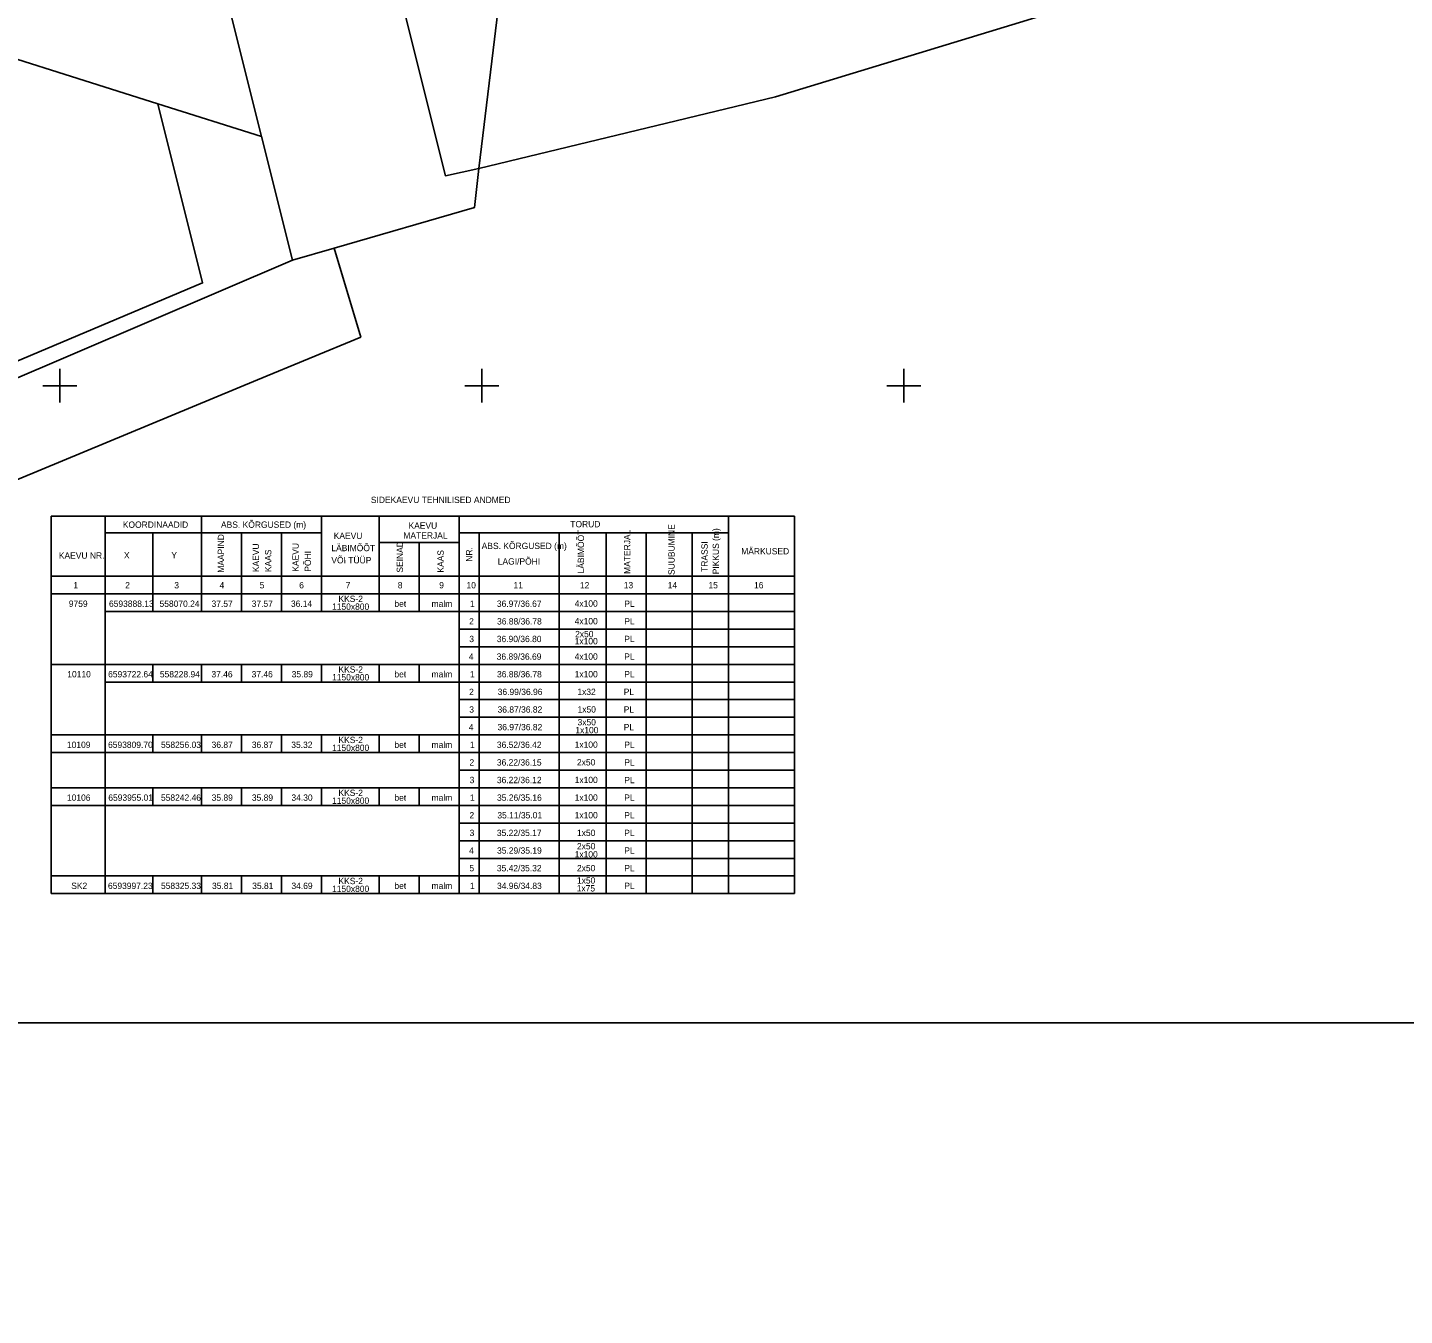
# Model space of a CAD drawing. Extents: x 557623 to 561104, y 6593590 to 6594940.
# Drawn here: x 558296.2 to 558459.3, y 6593589.8 to 6593742.5 of the extents above; entities that cross this region are included whole.
import ezdxf

# ---------------------------------------------------------------- set-up
doc = ezdxf.new("R2010")
doc.units = 0
for name, color, linetype in [('ABIJOONIS', 7, 'Continuous'), ('PIIR', 7, 'Continuous'), ('VORK', 7, 'Continuous'), ('VORMISTUS', 7, 'Continuous')]:
    doc.layers.add(name, color=color, linetype=linetype)

msp = doc.modelspace()

# ---------------------------------------------------------------- linework, layer by layer
at = {"layer": 'ABIJOONIS'}
for p, q in [((558298.99, 6593684.52), (558349.67, 6593684.52)), ((558298.99, 6593684.52), (558298.99, 6593675.33)), ((558305.35, 6593684.52), (558305.35, 6593675.33)), ((558316.78, 6593675.33), (558316.78, 6593684.52)), ((558330.99, 6593677.42), (558330.99, 6593684.52)), ((558337.83, 6593684.52), (558337.83, 6593675.33)), ((558347.31, 6593684.52), (558347.31, 6593675.33)), ((558369.45, 6593684.52), (558349.67, 6593684.52)), ((558369.45, 6593684.52), (558387.04, 6593684.52)), ((558379.21, 6593675.33), (558379.21, 6593684.52)), ((558387.04, 6593675.33), (558387.04, 6593684.52)), ((558330.99, 6593682.57), (558305.35, 6593682.57)), ((558311.01, 6593682.57), (558311.01, 6593675.33)), ((558321.52, 6593675.33), (558321.52, 6593682.57)), ((558326.25, 6593682.57), (558326.25, 6593675.33)), ((558347.31, 6593682.57), (558379.21, 6593682.57)), ((558349.67, 6593675.33), (558349.67, 6593682.57)), ((558359.15, 6593677.42), (558359.15, 6593682.57)), ((558364.71, 6593682.57), (558364.71, 6593675.33)), ((558369.45, 6593675.33), (558369.45, 6593682.57)), ((558374.92, 6593675.33), (558374.92, 6593682.57)), ((558337.83, 6593681.4), (558347.31, 6593681.4)), ((558342.57, 6593675.33), (558342.57, 6593681.4)), ((558298.99, 6593677.42), (558347.31, 6593677.42)), ((558330.99, 6593675.33), (558330.99, 6593677.42)), ((558347.31, 6593677.42), (558349.67, 6593677.42)), ((558359.15, 6593677.42), (558349.67, 6593677.42)), ((558359.15, 6593677.42), (558379.66, 6593677.42)), ((558359.15, 6593675.33), (558359.15, 6593677.42)), ((558379.66, 6593677.42), (558387.01, 6593677.42)), ((558298.99, 6593675.33), (558387.04, 6593675.33)), ((558298.99, 6593675.33), (558298.99, 6593639.79)), ((558305.35, 6593675.33), (558305.35, 6593639.79)), ((558311.01, 6593675.33), (558311.01, 6593673.24)), ((558316.78, 6593673.24), (558316.78, 6593675.33)), ((558321.52, 6593673.24), (558321.52, 6593675.33)), ((558326.25, 6593675.33), (558326.25, 6593673.24)), ((558330.99, 6593673.24), (558330.99, 6593675.33)), ((558337.83, 6593675.33), (558337.83, 6593673.24)), ((558342.57, 6593673.24), (558342.57, 6593675.33)), ((558347.31, 6593675.33), (558347.31, 6593639.79)), ((558349.67, 6593639.79), (558349.67, 6593675.33)), ((558359.15, 6593639.79), (558359.15, 6593675.33)), ((558364.71, 6593675.33), (558364.71, 6593639.79)), ((558369.45, 6593639.79), (558369.45, 6593675.33)), ((558374.92, 6593639.79), (558374.92, 6593675.33)), ((558379.21, 6593639.79), (558379.21, 6593675.33)), ((558387.04, 6593639.79), (558387.04, 6593675.33)), ((558305.35, 6593673.24), (558387.04, 6593673.24)), ((558347.31, 6593671.14), (558387.04, 6593671.14)), ((558347.31, 6593669.05), (558387.04, 6593669.05)), ((558298.99, 6593666.96), (558387.04, 6593666.96)), ((558311.01, 6593666.96), (558311.01, 6593664.87)), ((558316.78, 6593664.87), (558316.78, 6593666.96)), ((558321.52, 6593664.87), (558321.52, 6593666.96)), ((558326.25, 6593666.96), (558326.25, 6593664.87)), ((558330.99, 6593664.87), (558330.99, 6593666.96)), ((558337.83, 6593666.96), (558337.83, 6593664.87)), ((558342.57, 6593664.87), (558342.57, 6593666.96)), ((558305.35, 6593664.87), (558387.04, 6593664.87)), ((558347.31, 6593662.78), (558387.04, 6593662.78)), ((558347.31, 6593660.69), (558387.04, 6593660.69)), ((558298.99, 6593658.6), (558387.04, 6593658.6)), ((558311.01, 6593658.6), (558311.01, 6593656.51)), ((558316.78, 6593656.51), (558316.78, 6593658.6)), ((558321.52, 6593656.51), (558321.52, 6593658.6)), ((558326.25, 6593658.6), (558326.25, 6593656.51)), ((558330.99, 6593656.51), (558330.99, 6593658.6)), ((558337.83, 6593658.6), (558337.83, 6593656.51)), ((558342.57, 6593656.51), (558342.57, 6593658.6)), ((558298.99, 6593656.51), (558387.04, 6593656.51)), ((558347.31, 6593654.42), (558387.04, 6593654.42)), ((558298.99, 6593652.33), (558387.04, 6593652.33)), ((558311.01, 6593652.33), (558311.01, 6593650.24)), ((558316.78, 6593650.24), (558316.78, 6593652.33)), ((558321.52, 6593650.24), (558321.52, 6593652.33)), ((558326.25, 6593652.33), (558326.25, 6593650.24)), ((558330.99, 6593650.24), (558330.99, 6593652.33)), ((558337.83, 6593652.33), (558337.83, 6593650.24)), ((558342.57, 6593650.24), (558342.57, 6593652.33)), ((558298.99, 6593650.24), (558387.04, 6593650.24)), ((558347.31, 6593648.15), (558387.04, 6593648.15)), ((558347.31, 6593646.06), (558387.04, 6593646.06)), ((558347.31, 6593643.97), (558387.04, 6593643.97)), ((558298.99, 6593641.88), (558387.04, 6593641.88)), ((558311.01, 6593641.88), (558311.01, 6593639.79)), ((558316.78, 6593639.79), (558316.78, 6593641.88)), ((558321.52, 6593639.79), (558321.52, 6593641.88)), ((558326.25, 6593641.88), (558326.25, 6593639.79)), ((558330.99, 6593639.79), (558330.99, 6593641.88)), ((558337.83, 6593641.88), (558337.83, 6593639.79)), ((558342.57, 6593639.79), (558342.57, 6593641.88)), ((558298.99, 6593639.79), (558387.04, 6593639.79))]:
    msp.add_line(p, q, dxfattribs=at)
at = {"layer": 'PIIR'}
for points in [[(558116.4, 6593642.05), (558168.38, 6593646.81), (558178.49, 6593637.56), (558192.41, 6593589.78), (558209.47, 6593653.34), (558323.43, 6593700.69), (558335.66, 6593705.77), (558332.5, 6593716.29), (558327.58, 6593714.86), (558215.76, 6593667.03), (558218.35, 6593674.85), (558233.15, 6593719.46), (558244.8, 6593754.57), (558258.02, 6593794.44), (558264.95, 6593815.32), (558262.73, 6593845.24), (558260.51, 6593875.16), (558258.28, 6593905.07), (558256.21, 6593933), (558255.41, 6593943.78), (558242.48, 6594116.13)], [(558311.68, 6594007.03), (558312.07, 6593985.89), (558312.14, 6593984.42), (558327.03, 6593993.9), (558358.86, 6594013.87), (558366.27, 6593965.38), (558371.67, 6593929.82), (558373.09, 6593919.97), (558369.98, 6593894.07), (558365.37, 6593855.67), (558359.77, 6593809.3), (558349.65, 6593725.73), (558384.79, 6593734.24), (558438.06, 6593750.53), (558438.12, 6593789.69), (558456.46, 6593840.95), (558435.8, 6593944.76), (558431.13, 6594033.52)]]:
    msp.add_lwpolyline(points, dxfattribs=at)
for points in [[(558327.03, 6593993.9), (558312.14, 6593984.42), (558307.41, 6593981.36), (558308.75, 6593936.9), (558309.59, 6593908.88), (558310.49, 6593878.87), (558311.39, 6593848.85), (558312.3, 6593818.84), (558313.56, 6593776.86), (558313.76, 6593770.14), (558323.91, 6593729.53), (558327.58, 6593714.86), (558332.5, 6593716.29), (558349.13, 6593721.13), (558349.65, 6593725.73), (558345.69, 6593724.89), (558333.69, 6593772.9), (558332.62, 6593808.47), (558331.23, 6593854.65), (558330.08, 6593892.83), (558329.01, 6593928.51), (558327.93, 6593964.2)], [(558359.77, 6593809.3), (558332.62, 6593808.47), (558333.69, 6593772.9), (558345.69, 6593724.89), (558349.65, 6593725.73)], [(558283.89, 6593742.2), (558311.6, 6593733.42), (558323.91, 6593729.53), (558313.76, 6593770.14), (558313.56, 6593776.86), (558291.39, 6593783.87), (558278.17, 6593744.01)], [(558316.91, 6593712.19), (558311.6, 6593733.42), (558283.89, 6593742.2), (558272.24, 6593707.08), (558266.94, 6593691.1)], [(558215.76, 6593667.03), (558327.58, 6593714.86), (558323.91, 6593729.53), (558311.6, 6593733.42), (558316.91, 6593712.19), (558266.94, 6593691.1), (558224.44, 6593672.92), (558218.35, 6593674.85)]]:
    msp.add_lwpolyline(points, close=True, dxfattribs=at)
at = {"layer": 'VORK'}
for p, q in [((558300, 6593702), (558300, 6593698)), ((558350, 6593702), (558350, 6593698)), ((558400, 6593702), (558400, 6593698)), ((558298, 6593700), (558302, 6593700)), ((558348, 6593700), (558352, 6593700)), ((558398, 6593700), (558402, 6593700))]:
    msp.add_line(p, q, dxfattribs=at)
at = {"layer": 'VORMISTUS'}
msp.add_lwpolyline([(558015.35, 6593624.49), (558015.35, 6594039.99), (558597.35, 6594039.99), (558597.35, 6593624.49)], close=True, dxfattribs=at)

# ---------------------------------------------------------------- texts
at = {"layer": 'ABIJOONIS'}
for s, rotation, p in [('SIDEKAEVU TEHNILISED ANDMED', 360, (558336.85, 6593686.09)), ('ABS. KÕRGUSED (m)', 360, (558319.09, 6593683.15)), ('TORUD', 360, (558360.48, 6593683.21)), ('KOORDINAADID', 360, (558307.46, 6593683.15)), ('MAAPIND', 90, (558319.46, 6593677.83)), (' KAEVU', 0.0244, (558332.17, 6593681.83)), ('MATERJAL', 360, (558340.7, 6593681.87)), ('KAEVU', 360, (558341.31, 6593683.04)), ('LÄBIMÕÕT', 90, (558362.11, 6593677.75)), ('MATERJAL', 90, (558367.59, 6593677.69)), ('SUUBUMINE', 90, (558372.84, 6593677.56)), ('PIKKUS (m)', 90, (558378.09, 6593677.64)), ('KAEVU', 90, (558323.6, 6593677.9)), ('KAEVU', 90, (558328.3, 6593677.95)), ('LÄBIMÕÕT', 0.0244, (558332.17, 6593680.38)), ('SEINAD', 90, (558340.66, 6593677.84)), ('NR.', 90, (558348.87, 6593679.13)), ('ABS. KÕRGUSED (m)', 360, (558349.98, 6593680.63)), ('TRASSI', 90, (558376.76, 6593677.93)), ('MÄRKUSED', 360, (558380.73, 6593680)), ('KAEVU NR.', 360, (558299.88, 6593679.49)), ('X', 360, (558307.59, 6593679.52)), ('Y', 360, (558313.21, 6593679.53)), ('KAAS', 90, (558325.05, 6593677.9)), ('PÕHI', 90, (558329.75, 6593677.95)), ('VÕI TÜÜP', 0.0244, (558332.17, 6593678.93)), ('KAAS', 90, (558345.49, 6593677.84)), ('LAGI/PÕHI', 360, (558351.89, 6593678.79)), ('1', 360, (558301.6, 6593675.97)), ('2', 360, (558307.74, 6593675.97)), ('3', 360, (558313.56, 6593675.97)), ('4', 360, (558318.92, 6593675.97)), ('5', 360, (558323.68, 6593675.97)), ('6', 360, (558328.36, 6593675.97)), ('7', 360, (558333.87, 6593675.97)), ('8', 360, (558340.04, 6593675.97)), ('9', 360, (558344.95, 6593675.97)), ('10', 360, (558348.18, 6593675.97)), ('11', 360, (558353.75, 6593675.97)), ('12', 360, (558361.62, 6593675.97)), ('13', 360, (558366.81, 6593675.97)), ('14', 360, (558372.02, 6593675.97)), ('15', 360, (558376.85, 6593675.97)), ('16', 360, (558382.25, 6593675.97)), ('9759', 360, (558301.06, 6593673.78)), ('6593888.13', 360, (558305.82, 6593673.78)), ('558070.24', 360, (558311.81, 6593673.78)), ('37.57', 360, (558317.97, 6593673.78)), ('37.57', 360, (558322.73, 6593673.78)), ('36.14', 360, (558327.38, 6593673.78)), ('1150x800', 360, (558332.25, 6593673.43)), ('KKS-2', 360, (558333.01, 6593674.36)), ('bet', 360, (558339.64, 6593673.78)), ('malm', 360, (558344.04, 6593673.78)), ('1', 360, (558348.59, 6593673.78)), ('36.97/36.67', 360, (558351.78, 6593673.78)), ('4x100', 360, (558361, 6593673.8)), ('PL', 360, (558366.88, 6593673.78)), ('2', 360, (558348.49, 6593671.69)), ('36.88/36.78', 360, (558351.8, 6593671.69)), ('4x100', 360, (558361, 6593671.71)), ('2x50', 360, (558361.05, 6593670.18)), ('PL', 360, (558366.88, 6593671.69)), ('3', 360, (558348.51, 6593669.6)), ('36.90/36.80', 360, (558351.77, 6593669.6)), ('1x100', 360, (558361, 6593669.34)), ('PL', 360, (558366.88, 6593669.6)), ('4', 360, (558348.46, 6593667.51)), ('36.89/36.69', 360, (558351.76, 6593667.51)), ('4x100', 360, (558361, 6593667.52)), ('PL', 360, (558366.88, 6593667.51)), ('10110', 360, (558300.88, 6593665.42)), ('6593722.64', 360, (558305.72, 6593665.42)), ('558228.94', 360, (558311.85, 6593665.42)), ('37.46', 360, (558317.96, 6593665.42)), ('37.46', 360, (558322.72, 6593665.42)), ('35.89', 360, (558327.47, 6593665.42)), ('KKS-2', 360, (558333.01, 6593665.99)), ('bet', 360, (558339.64, 6593665.42)), ('malm', 360, (558344.04, 6593665.42)), ('1', 360, (558348.59, 6593665.42)), ('36.88/36.78', 360, (558351.8, 6593665.42)), ('1x100', 360, (558361, 6593665.43)), ('PL', 360, (558366.88, 6593665.42)), ('1150x800', 360, (558332.25, 6593665.06)), ('2', 360, (558348.49, 6593663.33)), ('36.99/36.96', 360, (558351.88, 6593663.33)), ('1x32', 360, (558361.32, 6593663.34)), ('PL', 360, (558366.81, 6593663.33)), ('3', 360, (558348.51, 6593661.24)), ('36.87/36.82', 360, (558351.86, 6593661.24)), ('1x50', 360, (558361.34, 6593661.25)), ('PL', 360, (558366.81, 6593661.24)), ('4', 360, (558348.46, 6593659.15)), ('36.97/36.82', 360, (558351.86, 6593659.15)), ('1x100', 360, (558361.08, 6593658.8)), ('3x50', 360, (558361.34, 6593659.73)), ('PL', 360, (558366.81, 6593659.15)), ('10109', 360, (558300.84, 6593657.06)), ('6593809.70', 360, (558305.71, 6593657.06)), ('558256.03', 360, (558311.98, 6593657.06)), ('36.87', 360, (558317.98, 6593657.06)), ('36.87', 360, (558322.74, 6593657.06)), ('35.32', 360, (558327.42, 6593657.06)), ('KKS-2', 360, (558333.01, 6593657.63)), ('bet', 360, (558339.64, 6593657.06)), ('malm', 360, (558344.04, 6593657.06)), ('36.52/36.42', 360, (558351.78, 6593657.06)), ('1x100', 360, (558361, 6593657.07)), ('1150x800', 360, (558332.25, 6593656.7)), ('1', 360, (558348.59, 6593657.06)), ('PL', 360, (558366.88, 6593657.06)), ('2', 360, (558348.53, 6593654.97)), ('36.22/36.15', 360, (558351.78, 6593654.97)), ('2x50', 360, (558361.27, 6593654.98)), ('PL', 360, (558366.88, 6593654.97)), ('3', 360, (558348.55, 6593652.88)), ('36.22/36.12', 360, (558351.78, 6593652.88)), ('1x100', 360, (558361, 6593652.89)), ('PL', 360, (558366.88, 6593652.88)), ('10106', 360, (558300.84, 6593650.79)), ('6593955.01', 360, (558305.74, 6593650.79)), ('558242.46', 360, (558311.98, 6593650.79)), ('35.89', 360, (558317.99, 6593650.79)), ('35.89', 360, (558322.75, 6593650.79)), ('34.30', 360, (558327.44, 6593650.79)), ('KKS-2', 360, (558333.01, 6593651.36)), ('bet', 360, (558339.64, 6593650.79)), ('malm', 360, (558344.04, 6593650.79)), ('1', 360, (558348.59, 6593650.79)), ('35.26/35.16', 360, (558351.8, 6593650.79)), ('1x100', 360, (558361, 6593650.8)), ('PL', 360, (558366.88, 6593650.79)), ('1150x800', 360, (558332.25, 6593650.43)), ('2', 360, (558348.53, 6593648.7)), ('35.11/35.01', 360, (558351.84, 6593648.7)), ('1x100', 360, (558361, 6593648.71)), ('PL', 360, (558366.88, 6593648.7)), ('3', 360, (558348.55, 6593646.61)), ('35.22/35.17', 360, (558351.78, 6593646.61)), ('1x50', 360, (558361.27, 6593646.62)), ('PL', 360, (558366.88, 6593646.61)), ('4', 360, (558348.49, 6593644.52)), ('35.29/35.19', 360, (558351.8, 6593644.52)), ('1x100', 360, (558361, 6593644.07)), ('2x50', 360, (558361.27, 6593645.03)), ('PL', 360, (558366.88, 6593644.52)), ('5', 360, (558348.53, 6593642.43)), ('35.42/35.32', 360, (558351.78, 6593642.43)), ('2x50', 360, (558361.27, 6593642.44)), ('PL', 360, (558366.88, 6593642.43)), ('KKS-2', 360, (558333.01, 6593640.91)), ('1x50', 360, (558361.27, 6593640.98)), ('SK2', 360, (558301.35, 6593640.34)), ('6593997.23', 360, (558305.7, 6593640.34)), ('558325.33', 360, (558311.98, 6593640.34)), ('35.81', 360, (558318.03, 6593640.34)), ('35.81', 360, (558322.79, 6593640.34)), ('34.69', 360, (558327.44, 6593640.34)), ('1150x800', 360, (558332.25, 6593639.98)), ('bet', 360, (558339.64, 6593640.34)), ('malm', 360, (558344.04, 6593640.34)), ('1', 360, (558348.59, 6593640.34)), ('34.96/34.83', 360, (558351.8, 6593640.34)), ('1x75', 360, (558361.24, 6593640.04)), ('PL', 360, (558366.88, 6593640.34))]:
    msp.add_text(s, height=0.75, rotation=rotation, dxfattribs=at).set_placement(p)

doc.saveas('drawing.dxf')
